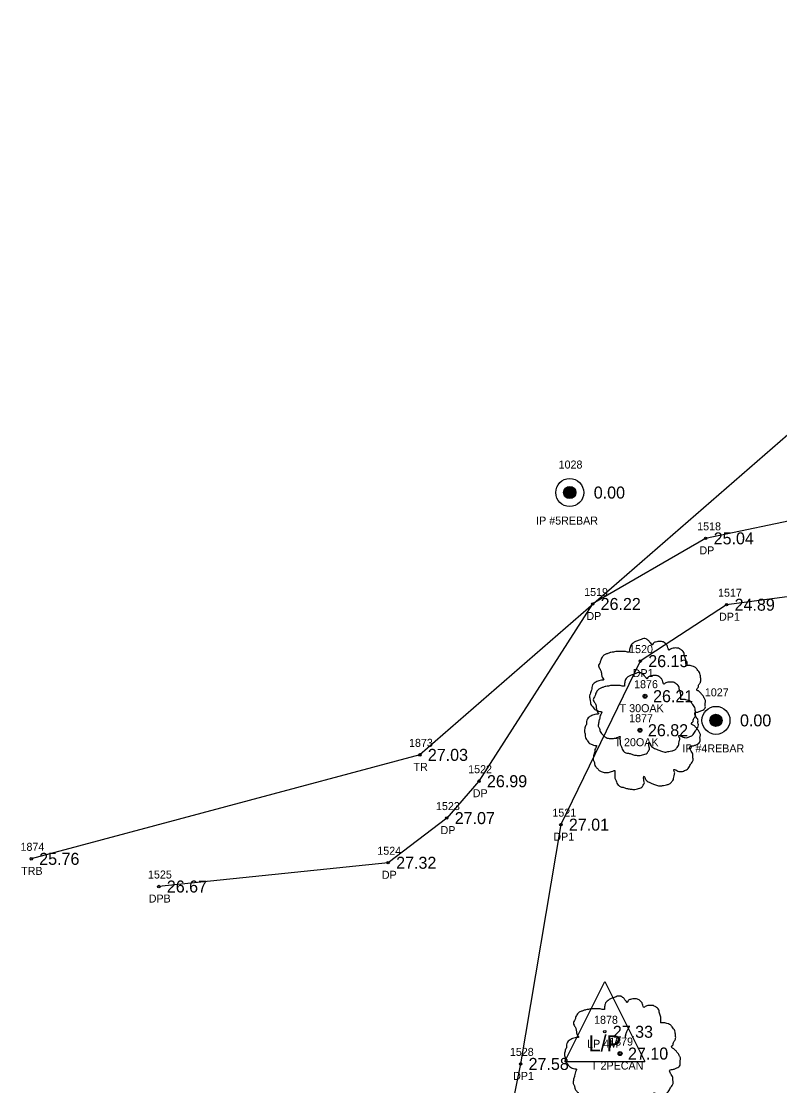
# Model space of a CAD drawing. Extents: x 2654414 to 2656963, y 761776 to 764965.
# Drawn here: x 2655487.9 to 2655582.6, y 762727.3 to 762860.3 of the extents above; entities that cross this region are included whole.
import ezdxf

# ---------------------------------------------------------------- set-up
doc = ezdxf.new("R2010")
doc.units = 0
for name, color, linetype in [('RD_EX_Driveway', 7, 'Continuous'), ('RD_EX_Driveway_txCode', 7, 'Continuous'), ('RD_EX_DV_Prop_txCode', 7, 'Continuous'), ('RD_EX_DV_PropPin', 7, 'Continuous'), ('RD_EX_TX_Driveway_ELEV', 7, 'Continuous'), ('RD_EX_TX_DV_Prop_ELEV', 7, 'Continuous'), ('RD_EX_TX_UT_ELEV', 7, 'Continuous'), ('RD_EX_TX_VEG_ELEV', 7, 'Continuous'), ('RD_EX_UT', 7, 'Continuous'), ('RD_EX_UT_txCode', 7, 'Continuous'), ('RD_EX_VEG', 7, 'Continuous'), ('RD_EX_VEG_txCode', 7, 'Continuous'), ('RD_SMD_Locator', 7, 'Continuous')]:
    doc.layers.add(name, color=color, linetype=linetype)

msp = doc.modelspace()

# ---------------------------------------------------------------- linework, layer by layer
at = {"layer": 'RD_EX_Driveway'}
for points in [[(2655605, 762809.37), (2655586.47, 762798.41), (2655573.36, 762795.67), (2655559.24, 762787.47), (2655545.04, 762765.33), (2655541.01, 762760.72), (2655533.69, 762755.14), (2655505.04, 762752.17)], [(2655598.99, 762783.09), (2655591.74, 762789.45), (2655575.98, 762787.38), (2655565.19, 762780.33), (2655555.27, 762759.9), (2655550.24, 762730.01), (2655544.34, 762701.07), (2655531.32, 762637.94), (2655527.7, 762630.48), (2655527.21, 762614.18), (2655533.68, 762601.37), (2655541.26, 762592.29), (2655549.19, 762591.56), (2655556.36, 762593.84)]]:
    msp.add_lwpolyline(points, dxfattribs=at)
at = {"layer": 'RD_EX_DV_PropPin'}
for p, q in [((2655555.64, 762801.19), (2655555.64, 762801.59)), ((2655555.67, 762801.09), (2655555.67, 762801.69)), ((2655555.71, 762801.02), (2655555.71, 762801.76)), ((2655555.74, 762800.96), (2655555.74, 762801.82)), ((2655555.78, 762800.92), (2655555.78, 762801.86)), ((2655555.81, 762800.87), (2655555.81, 762801.9)), ((2655555.85, 762800.84), (2655555.85, 762801.94)), ((2655555.88, 762800.81), (2655555.88, 762801.97)), ((2655555.92, 762800.78), (2655555.92, 762802)), ((2655555.96, 762800.75), (2655555.96, 762802.02)), ((2655555.99, 762800.73), (2655555.99, 762802.05)), ((2655556.03, 762800.71), (2655556.03, 762802.07)), ((2655556.06, 762800.7), (2655556.06, 762802.08)), ((2655556.1, 762800.68), (2655556.1, 762802.1)), ((2655556.13, 762800.67), (2655556.13, 762802.11)), ((2655556.17, 762800.66), (2655556.17, 762802.12)), ((2655556.2, 762800.65), (2655556.2, 762802.13)), ((2655556.24, 762800.64), (2655556.24, 762802.14)), ((2655556.27, 762800.64), (2655556.27, 762802.14)), ((2655556.31, 762800.63), (2655556.31, 762802.15)), ((2655556.34, 762800.63), (2655556.34, 762802.15)), ((2655556.38, 762800.63), (2655556.38, 762802.15)), ((2655556.41, 762800.63), (2655556.41, 762802.15)), ((2655556.45, 762800.63), (2655556.45, 762802.15)), ((2655556.48, 762800.64), (2655556.48, 762802.14)), ((2655556.52, 762800.64), (2655556.52, 762802.14)), ((2655556.55, 762800.65), (2655556.55, 762802.13)), ((2655556.59, 762800.66), (2655556.59, 762802.12)), ((2655556.62, 762800.67), (2655556.62, 762802.11)), ((2655556.66, 762800.68), (2655556.66, 762802.1)), ((2655556.69, 762800.7), (2655556.69, 762802.08)), ((2655556.73, 762800.71), (2655556.73, 762802.07)), ((2655556.76, 762800.73), (2655556.76, 762802.05)), ((2655556.8, 762800.75), (2655556.8, 762802.02)), ((2655556.83, 762800.78), (2655556.83, 762802)), ((2655556.87, 762800.81), (2655556.87, 762801.97)), ((2655556.9, 762800.84), (2655556.9, 762801.94)), ((2655556.94, 762800.87), (2655556.94, 762801.9)), ((2655556.97, 762800.92), (2655556.97, 762801.86)), ((2655557.01, 762800.96), (2655557.01, 762801.82)), ((2655557.04, 762801.02), (2655557.04, 762801.76)), ((2655557.08, 762801.09), (2655557.08, 762801.69)), ((2655557.11, 762801.19), (2655557.11, 762801.59)), ((2655574.02, 762772.51), (2655574.02, 762773.36)), ((2655574.05, 762772.46), (2655574.05, 762773.41)), ((2655574.09, 762772.42), (2655574.09, 762773.45)), ((2655574.12, 762772.38), (2655574.12, 762773.48)), ((2655574.16, 762772.35), (2655574.16, 762773.52)), ((2655574.19, 762772.32), (2655574.19, 762773.54)), ((2655574.23, 762772.3), (2655574.23, 762773.57)), ((2655574.26, 762772.28), (2655574.26, 762773.59)), ((2655574.3, 762772.26), (2655574.3, 762773.61)), ((2655574.33, 762772.24), (2655574.33, 762773.63)), ((2655574.37, 762772.23), (2655574.37, 762773.64)), ((2655574.4, 762772.21), (2655574.4, 762773.65)), ((2655574.44, 762772.2), (2655574.44, 762773.66)), ((2655574.47, 762772.19), (2655574.47, 762773.67)), ((2655574.51, 762772.19), (2655574.51, 762773.68)), ((2655574.54, 762772.18), (2655574.54, 762773.69)), ((2655574.58, 762772.18), (2655574.58, 762773.69)), ((2655574.61, 762772.17), (2655574.61, 762773.69)), ((2655574.65, 762772.17), (2655574.65, 762773.69)), ((2655574.68, 762772.17), (2655574.68, 762773.69)), ((2655574.72, 762772.18), (2655574.72, 762773.69)), ((2655574.75, 762772.18), (2655574.75, 762773.69)), ((2655574.79, 762772.19), (2655574.79, 762773.68)), ((2655574.82, 762772.19), (2655574.82, 762773.67)), ((2655574.86, 762772.2), (2655574.86, 762773.66)), ((2655574.89, 762772.21), (2655574.89, 762773.65)), ((2655574.93, 762772.23), (2655574.93, 762773.64)), ((2655574.96, 762772.24), (2655574.96, 762773.63)), ((2655575, 762772.26), (2655575, 762773.61)), ((2655575.03, 762772.28), (2655575.03, 762773.59)), ((2655575.07, 762772.3), (2655575.07, 762773.57)), ((2655575.1, 762772.32), (2655575.1, 762773.54)), ((2655575.14, 762772.35), (2655575.14, 762773.52)), ((2655575.17, 762772.38), (2655575.17, 762773.48)), ((2655575.21, 762772.42), (2655575.21, 762773.45)), ((2655575.24, 762772.46), (2655575.24, 762773.41)), ((2655575.28, 762772.51), (2655575.28, 762773.36)), ((2655573.91, 762772.74), (2655573.91, 762773.13)), ((2655573.95, 762772.64), (2655573.95, 762773.23)), ((2655573.98, 762772.56), (2655573.98, 762773.3)), ((2655575.31, 762772.56), (2655575.31, 762773.3)), ((2655575.35, 762772.64), (2655575.35, 762773.23)), ((2655575.38, 762772.74), (2655575.38, 762773.13))]:
    msp.add_line(p, q, dxfattribs=at)
for centre, radius in [((2655556.38, 762801.39), 1.75), ((2655556.38, 762801.39), 0.761), ((2655574.65, 762772.93), 1.75), ((2655574.65, 762772.93), 0.761)]:
    msp.add_circle(centre, radius, dxfattribs=at)
at = {"layer": 'RD_EX_UT'}
for p, q in [((2655555.76, 762730.29), (2655560.76, 762740.29)), ((2655560.76, 762740.29), (2655565.76, 762730.29)), ((2655555.76, 762730.29), (2655565.76, 762730.29))]:
    msp.add_line(p, q, dxfattribs=at)
at = {"layer": 'RD_EX_VEG'}
msp.add_lwpolyline([(2655677.34, 763211.22), (2655657.55, 763106.21), (2655584.57, 762809.42), (2655537.65, 762768.62), (2655489.1, 762755.63)], dxfattribs=at)
for centre, radius in [((2655565.79, 762775.95), 0.25), ((2655565.78, 762775.93), 0.0001), ((2655565.15, 762771.7), 0.25), ((2655565.13, 762771.69), 0.0001), ((2655562.66, 762731.3), 0.25), ((2655562.64, 762731.28), 0.0001)]:
    msp.add_circle(centre, radius, dxfattribs=at)
for points in [[(2655565.93, 762783.12), (2655565.63, 762783.14), (2655565.3, 762783.04), (2655565.05, 762782.94), (2655564.83, 762782.87), (2655564.6, 762782.77), (2655564.3, 762782.59), (2655564.08, 762782.39), (2655563.95, 762782.14), (2655563.9, 762781.92), (2655563.85, 762781.64), (2655563.85, 762781.47), (2655563.73, 762781.44), (2655563.58, 762781.47), (2655563.33, 762781.54), (2655563.08, 762781.54), (2655562.83, 762781.54), (2655562.48, 762781.52), (2655562.13, 762781.52), (2655561.85, 762781.47), (2655561.53, 762781.42), (2655561.15, 762781.29), (2655560.8, 762781.17), (2655560.5, 762780.92), (2655560.25, 762780.44), (2655560.13, 762780.09), (2655559.98, 762779.84), (2655560.13, 762779.39), (2655560.3, 762779.04), (2655560.33, 762778.84), (2655560.4, 762778.42), (2655560.5, 762778.19), (2655560.63, 762777.99), (2655560.55, 762777.97), (2655560.18, 762777.92), (2655559.88, 762777.82), (2655559.45, 762777.59), (2655559.23, 762777.37), (2655559.13, 762777.05), (2655559.1, 762776.7), (2655559, 762776.5), (2655558.93, 762776.22), (2655558.9, 762776.15), (2655558.85, 762775.82), (2655558.95, 762775.37), (2655558.98, 762775.02), (2655559.1, 762774.8), (2655559.25, 762774.62), (2655559.43, 762774.37), (2655559.83, 762774.15), (2655560.15, 762774.05), (2655560.35, 762774.02), (2655560.18, 762773.52), (2655560.13, 762773.17), (2655560, 762772.77), (2655560, 762772.7), (2655559.95, 762772.22), (2655560.1, 762771.9), (2655560.18, 762771.52), (2655560.35, 762771.3), (2655560.63, 762771), (2655560.95, 762770.77), (2655561.45, 762770.65), (2655561.85, 762770.67), (2655562.43, 762770.85), (2655562.68, 762770.92), (2655562.65, 762770.75), (2655562.68, 762770.37), (2655562.68, 762769.95), (2655562.83, 762769.62), (2655562.93, 762769.35), (2655563.08, 762769.1), (2655563.4, 762768.87), (2655563.8, 762768.8), (2655564.23, 762768.65), (2655564.68, 762768.57), (2655565.18, 762768.55), (2655565.78, 762768.7), (2655566.05, 762768.82), (2655566.15, 762769), (2655566.35, 762769.37), (2655566.3, 762769.6), (2655566.32, 762770.2), (2655566.42, 762770.02), (2655566.6, 762769.67), (2655567.1, 762769.37), (2655567.5, 762769.2), (2655567.97, 762769.05), (2655568.27, 762768.97), (2655568.75, 762769.05), (2655569.12, 762769.12), (2655569.5, 762769.25), (2655569.8, 762769.52), (2655569.97, 762769.8), (2655570.02, 762770.07), (2655570.1, 762770.45), (2655570.15, 762770.62)], [(2655570.15, 762770.62), (2655570.07, 762770.8), (2655570.02, 762771.05), (2655570.1, 762771.02), (2655570.27, 762770.97), (2655570.55, 762770.85), (2655570.77, 762770.77), (2655571.1, 762770.8), (2655571.37, 762770.9), (2655571.82, 762771.17), (2655572.1, 762771.65), (2655572.37, 762772.05), (2655572.45, 762772.37), (2655572.4, 762772.6), (2655572.37, 762773.1), (2655572.17, 762773.35), (2655572.12, 762773.47), (2655572.02, 762773.87), (2655572.1, 762773.92), (2655572.37, 762773.97), (2655572.75, 762774.1), (2655573.02, 762774.22), (2655573.25, 762774.4), (2655573.32, 762774.62), (2655573.3, 762775.02), (2655573.35, 762775.42), (2655573.27, 762775.57), (2655573.17, 762775.72), (2655573.1, 762775.92), (2655572.95, 762776.07), (2655572.85, 762776.22), (2655572.75, 762776.32), (2655572.62, 762776.47), (2655572.45, 762776.6), (2655572.3, 762776.65), (2655572.25, 762776.8), (2655572.4, 762777), (2655572.45, 762777.1), (2655572.47, 762777.32), (2655572.7, 762777.67), (2655572.75, 762778.07), (2655572.7, 762778.49), (2655572.65, 762778.77), (2655572.5, 762779.04), (2655572.3, 762779.29), (2655572.17, 762779.47), (2655572, 762779.59), (2655571.67, 762779.72), (2655571.42, 762779.77), (2655571.07, 762779.77), (2655570.87, 762779.82), (2655570.9, 762779.87), (2655570.9, 762780.02), (2655570.9, 762780.29), (2655570.82, 762780.74), (2655570.67, 762781.24), (2655570.67, 762781.27), (2655570.57, 762781.52), (2655570.35, 762781.72), (2655570.17, 762781.82), (2655569.97, 762781.94), (2655569.72, 762781.97), (2655569.42, 762781.97), (2655569.15, 762781.92), (2655568.95, 762781.82), (2655568.77, 762781.69), (2655568.7, 762781.84), (2655568.6, 762782.14), (2655568.55, 762782.29), (2655568.4, 762782.47), (2655568.17, 762782.67), (2655567.72, 762782.79), (2655567.1, 762782.72), (2655566.8, 762782.52), (2655566.65, 762782.34), (2655566.6, 762782.47), (2655566.4, 762782.67), (2655566.3, 762782.84), (2655566.12, 762782.97), (2655565.98, 762783.07), (2655565.88, 762783.12)], [(2655565.28, 762778.87), (2655564.98, 762778.9), (2655564.65, 762778.8), (2655564.4, 762778.7), (2655564.18, 762778.62), (2655563.95, 762778.52), (2655563.65, 762778.35), (2655563.43, 762778.15), (2655563.3, 762777.9), (2655563.25, 762777.67), (2655563.2, 762777.4), (2655563.2, 762777.22), (2655563.08, 762777.2), (2655562.93, 762777.22), (2655562.68, 762777.3), (2655562.43, 762777.3), (2655562.18, 762777.3), (2655561.83, 762777.27), (2655561.48, 762777.27), (2655561.21, 762777.22), (2655560.88, 762777.17), (2655560.51, 762777.05), (2655560.16, 762776.92), (2655559.86, 762776.67), (2655559.61, 762776.2), (2655559.48, 762775.85), (2655559.33, 762775.6), (2655559.48, 762775.15), (2655559.66, 762774.8), (2655559.68, 762774.6), (2655559.76, 762774.17), (2655559.86, 762773.95), (2655559.98, 762773.75), (2655559.91, 762773.72), (2655559.53, 762773.67), (2655559.23, 762773.57), (2655558.81, 762773.35), (2655558.58, 762773.12), (2655558.48, 762772.8), (2655558.46, 762772.45), (2655558.36, 762772.25), (2655558.28, 762771.98), (2655558.26, 762771.9), (2655558.21, 762771.58), (2655558.31, 762771.13), (2655558.33, 762770.78), (2655558.46, 762770.55), (2655558.61, 762770.38), (2655558.78, 762770.13), (2655559.18, 762769.9), (2655559.51, 762769.8), (2655559.71, 762769.78), (2655559.53, 762769.28), (2655559.48, 762768.93), (2655559.36, 762768.53), (2655559.36, 762768.45), (2655559.31, 762767.98), (2655559.46, 762767.65), (2655559.53, 762767.28), (2655559.71, 762767.05), (2655559.98, 762766.75), (2655560.31, 762766.53), (2655560.81, 762766.4), (2655561.21, 762766.43), (2655561.78, 762766.6), (2655562.03, 762766.68), (2655562, 762766.5), (2655562.03, 762766.13), (2655562.03, 762765.7), (2655562.18, 762765.38), (2655562.28, 762765.1), (2655562.43, 762764.85), (2655562.75, 762764.63), (2655563.15, 762764.55), (2655563.58, 762764.4), (2655564.03, 762764.33), (2655564.53, 762764.3), (2655565.13, 762764.45), (2655565.4, 762764.58), (2655565.5, 762764.75), (2655565.7, 762765.13), (2655565.65, 762765.35), (2655565.68, 762765.95), (2655565.78, 762765.78), (2655565.95, 762765.43), (2655566.45, 762765.13), (2655566.85, 762764.95), (2655567.33, 762764.8), (2655567.63, 762764.73), (2655568.1, 762764.8), (2655568.48, 762764.88), (2655568.85, 762765), (2655569.15, 762765.28), (2655569.33, 762765.55), (2655569.38, 762765.83), (2655569.45, 762766.2), (2655569.5, 762766.38)], [(2655569.5, 762766.38), (2655569.43, 762766.55), (2655569.38, 762766.8), (2655569.45, 762766.78), (2655569.63, 762766.73), (2655569.9, 762766.6), (2655570.13, 762766.53), (2655570.45, 762766.55), (2655570.73, 762766.65), (2655571.18, 762766.93), (2655571.45, 762767.4), (2655571.73, 762767.8), (2655571.8, 762768.13), (2655571.75, 762768.35), (2655571.73, 762768.85), (2655571.53, 762769.1), (2655571.48, 762769.23), (2655571.38, 762769.63), (2655571.45, 762769.68), (2655571.73, 762769.73), (2655572.1, 762769.85), (2655572.38, 762769.98), (2655572.6, 762770.15), (2655572.67, 762770.38), (2655572.65, 762770.78), (2655572.7, 762771.18), (2655572.63, 762771.33), (2655572.53, 762771.48), (2655572.45, 762771.68), (2655572.3, 762771.83), (2655572.2, 762771.98), (2655572.1, 762772.08), (2655571.98, 762772.23), (2655571.8, 762772.35), (2655571.65, 762772.4), (2655571.6, 762772.55), (2655571.75, 762772.75), (2655571.8, 762772.85), (2655571.83, 762773.07), (2655572.05, 762773.42), (2655572.1, 762773.82), (2655572.05, 762774.25), (2655572, 762774.52), (2655571.85, 762774.8), (2655571.65, 762775.05), (2655571.53, 762775.22), (2655571.35, 762775.35), (2655571.03, 762775.47), (2655570.78, 762775.52), (2655570.43, 762775.52), (2655570.23, 762775.57), (2655570.25, 762775.62), (2655570.25, 762775.77), (2655570.25, 762776.05), (2655570.18, 762776.5), (2655570.03, 762777), (2655570.03, 762777.02), (2655569.93, 762777.27), (2655569.7, 762777.47), (2655569.53, 762777.57), (2655569.33, 762777.7), (2655569.08, 762777.72), (2655568.78, 762777.72), (2655568.5, 762777.67), (2655568.3, 762777.57), (2655568.13, 762777.45), (2655568.05, 762777.6), (2655567.95, 762777.9), (2655567.9, 762778.05), (2655567.75, 762778.22), (2655567.53, 762778.42), (2655567.08, 762778.55), (2655566.45, 762778.47), (2655566.15, 762778.27), (2655566, 762778.1), (2655565.95, 762778.22), (2655565.75, 762778.42), (2655565.65, 762778.6), (2655565.48, 762778.72), (2655565.33, 762778.82), (2655565.23, 762778.87)], [(2655562.79, 762738.47), (2655562.49, 762738.49), (2655562.16, 762738.39), (2655561.91, 762738.29), (2655561.69, 762738.22), (2655561.46, 762738.12), (2655561.16, 762737.94), (2655560.94, 762737.74), (2655560.81, 762737.49), (2655560.76, 762737.27), (2655560.71, 762736.99), (2655560.71, 762736.82), (2655560.59, 762736.79), (2655560.44, 762736.82), (2655560.19, 762736.89), (2655559.94, 762736.89), (2655559.69, 762736.89), (2655559.34, 762736.87), (2655558.99, 762736.87), (2655558.71, 762736.82), (2655558.39, 762736.77), (2655558.01, 762736.64), (2655557.66, 762736.52), (2655557.36, 762736.27), (2655557.11, 762735.79), (2655556.99, 762735.44), (2655556.84, 762735.19), (2655556.99, 762734.74), (2655557.16, 762734.39), (2655557.19, 762734.19), (2655557.26, 762733.77), (2655557.36, 762733.54), (2655557.49, 762733.34), (2655557.41, 762733.32), (2655557.04, 762733.27), (2655556.74, 762733.17), (2655556.31, 762732.94), (2655556.09, 762732.72), (2655555.99, 762732.39), (2655555.97, 762732.04), (2655555.87, 762731.84), (2655555.79, 762731.57), (2655555.77, 762731.49), (2655555.72, 762731.17), (2655555.82, 762730.72), (2655555.84, 762730.37), (2655555.97, 762730.14), (2655556.12, 762729.97), (2655556.29, 762729.72), (2655556.69, 762729.49), (2655557.01, 762729.39), (2655557.21, 762729.37), (2655557.04, 762728.87), (2655556.99, 762728.52), (2655556.86, 762728.12), (2655556.86, 762728.05), (2655556.81, 762727.57), (2655556.96, 762727.25), (2655557.04, 762726.87), (2655557.21, 762726.65), (2655557.49, 762726.35), (2655557.81, 762726.12), (2655558.31, 762726), (2655558.71, 762726.02), (2655559.29, 762726.2), (2655559.54, 762726.27), (2655559.51, 762726.1), (2655559.54, 762725.72), (2655559.54, 762725.3), (2655559.69, 762724.97), (2655559.79, 762724.7), (2655559.94, 762724.45), (2655560.26, 762724.22), (2655560.66, 762724.15), (2655561.09, 762724), (2655561.54, 762723.92), (2655562.04, 762723.9), (2655562.64, 762724.05), (2655562.91, 762724.17), (2655563.01, 762724.35), (2655563.21, 762724.72), (2655563.16, 762724.95), (2655563.19, 762725.55), (2655563.29, 762725.37), (2655563.46, 762725.02), (2655563.96, 762724.72), (2655564.36, 762724.55), (2655564.84, 762724.4), (2655565.14, 762724.32), (2655565.61, 762724.4), (2655565.99, 762724.47), (2655566.36, 762724.6), (2655566.66, 762724.87), (2655566.84, 762725.15), (2655566.89, 762725.42), (2655566.96, 762725.8), (2655567.01, 762725.97)], [(2655567.01, 762725.97), (2655566.94, 762726.15), (2655566.89, 762726.4), (2655566.96, 762726.37), (2655567.14, 762726.32), (2655567.41, 762726.2), (2655567.64, 762726.12), (2655567.96, 762726.15), (2655568.23, 762726.25), (2655568.68, 762726.52), (2655568.96, 762727), (2655569.23, 762727.4), (2655569.31, 762727.72), (2655569.26, 762727.95), (2655569.23, 762728.45), (2655569.03, 762728.7), (2655568.98, 762728.82), (2655568.88, 762729.22), (2655568.96, 762729.27), (2655569.23, 762729.32), (2655569.61, 762729.44), (2655569.88, 762729.57), (2655570.11, 762729.74), (2655570.18, 762729.97), (2655570.16, 762730.37), (2655570.21, 762730.77), (2655570.13, 762730.92), (2655570.03, 762731.07), (2655569.96, 762731.27), (2655569.81, 762731.42), (2655569.71, 762731.57), (2655569.61, 762731.67), (2655569.48, 762731.82), (2655569.31, 762731.94), (2655569.16, 762731.99), (2655569.11, 762732.14), (2655569.26, 762732.34), (2655569.31, 762732.44), (2655569.33, 762732.67), (2655569.56, 762733.02), (2655569.61, 762733.42), (2655569.56, 762733.84), (2655569.51, 762734.12), (2655569.36, 762734.39), (2655569.16, 762734.64), (2655569.03, 762734.82), (2655568.86, 762734.94), (2655568.53, 762735.07), (2655568.28, 762735.12), (2655567.93, 762735.12), (2655567.73, 762735.17), (2655567.76, 762735.22), (2655567.76, 762735.37), (2655567.76, 762735.64), (2655567.68, 762736.09), (2655567.54, 762736.59), (2655567.54, 762736.62), (2655567.44, 762736.87), (2655567.21, 762737.07), (2655567.04, 762737.17), (2655566.84, 762737.29), (2655566.59, 762737.32), (2655566.29, 762737.32), (2655566.01, 762737.27), (2655565.81, 762737.17), (2655565.64, 762737.04), (2655565.56, 762737.19), (2655565.46, 762737.49), (2655565.41, 762737.64), (2655565.26, 762737.82), (2655565.04, 762738.02), (2655564.59, 762738.14), (2655563.96, 762738.07), (2655563.66, 762737.87), (2655563.51, 762737.69), (2655563.46, 762737.82), (2655563.26, 762738.02), (2655563.16, 762738.19), (2655562.99, 762738.32), (2655562.84, 762738.42), (2655562.74, 762738.47)]]:
    msp.add_spline(points, degree=3, dxfattribs=at)
at = {"layer": 'RD_SMD_Locator'}
for centre in [(2655556.38, 762801.39), (2655573.36, 762795.67), (2655559.24, 762787.47), (2655575.98, 762787.38), (2655565.19, 762780.33), (2655565.79, 762775.95), (2655574.65, 762772.93), (2655565.15, 762771.7), (2655537.65, 762768.62), (2655545.04, 762765.33), (2655541.01, 762760.72), (2655555.27, 762759.9), (2655489.1, 762755.63), (2655533.69, 762755.14), (2655505.04, 762752.17), (2655560.76, 762734.02), (2655562.66, 762731.3), (2655550.24, 762730.01)]:
    msp.add_circle(centre, 0.15, dxfattribs=at)

# ---------------------------------------------------------------- texts
at = {"layer": 'RD_EX_Driveway_txCode'}
for s, p in [('1518', (2655572.3, 762796.67)), ('DP', (2655572.58, 762793.67)), ('1519', (2655558.18, 762788.47)), ('1517', (2655574.91, 762788.38)), ('DP', (2655558.46, 762785.47)), ('DP1', (2655575.03, 762785.38)), ('1520', (2655563.8, 762781.33)), ('DP1', (2655564.24, 762778.33)), ('1522', (2655543.69, 762766.33)), ('DP', (2655544.26, 762763.33)), ('1523', (2655539.67, 762761.72)), ('1521', (2655554.21, 762760.9)), ('DP', (2655540.24, 762758.72)), ('DP1', (2655554.33, 762757.9)), ('1524', (2655532.34, 762756.14)), ('1525', (2655503.69, 762753.17)), ('DP', (2655532.91, 762753.14)), ('DPB', (2655503.78, 762750.17)), ('1528', (2655548.9, 762731.01)), ('DP1', (2655549.3, 762728.01))]:
    msp.add_text(s, height=1, dxfattribs=at).set_placement(p)
at = {"layer": 'RD_EX_DV_Prop_txCode'}
for s, p in [('1028', (2655554.99, 762804.39)), ('IP #5REBAR', (2655552.18, 762797.39)), ('1027', (2655573.26, 762775.93)), ('IP #4REBAR', (2655570.45, 762768.93))]:
    msp.add_text(s, height=1, dxfattribs=at).set_placement(p)
at = {"layer": 'RD_EX_TX_Driveway_ELEV'}
for s, p in [('25.04', (2655574.36, 762794.92)), ('26.22', (2655560.24, 762786.72)), ('24.89', (2655576.98, 762786.63)), ('26.15', (2655566.19, 762779.58)), ('26.99', (2655546.04, 762764.58)), ('27.07', (2655542.01, 762759.97)), ('27.01', (2655556.27, 762759.15)), ('27.32', (2655534.69, 762754.39)), ('26.67', (2655506.04, 762751.42)), ('27.58', (2655551.24, 762729.26))]:
    msp.add_text(s, height=1.5, dxfattribs=at).set_placement(p)
at = {"layer": 'RD_EX_TX_DV_Prop_ELEV'}
for p in [(2655559.38, 762800.64), (2655577.65, 762772.18)]:
    msp.add_text('0.00', height=1.5, dxfattribs=at).set_placement(p)
at = {"layer": 'RD_EX_TX_UT_ELEV'}
msp.add_text('27.33', height=1.5, dxfattribs=at).set_placement((2655561.76, 762733.27))
at = {"layer": 'RD_EX_TX_VEG_ELEV'}
for s, p in [('26.21', (2655566.79, 762775.2)), ('26.82', (2655566.15, 762770.95)), ('27.03', (2655538.65, 762767.87)), ('25.76', (2655490.1, 762754.88)), ('27.10', (2655563.66, 762730.55))]:
    msp.add_text(s, height=1.5, dxfattribs=at).set_placement(p)
at = {"layer": 'RD_EX_UT'}
msp.add_text('L/P', height=2, dxfattribs=at).set_placement((2655558.75, 762731.58))
at = {"layer": 'RD_EX_UT_txCode'}
for s, p in [('1878', (2655559.42, 762735.02)), ('LP 4M', (2655558.55, 762732.02))]:
    msp.add_text(s, height=1, dxfattribs=at).set_placement(p)
at = {"layer": 'RD_EX_VEG_txCode'}
for s, p in [('1876', (2655564.42, 762776.95)), ('T 30OAK', (2655562.62, 762773.95)), ('1877', (2655563.8, 762772.7)), ('T 20OAK', (2655561.97, 762769.7)), ('1873', (2655536.3, 762769.62)), ('TR', (2655536.85, 762766.62)), ('1874', (2655487.76, 762756.63)), ('TRB', (2655487.84, 762753.63)), ('1879', (2655561.31, 762732.3)), ('T 2PECAN', (2655559.04, 762729.3))]:
    msp.add_text(s, height=1, dxfattribs=at).set_placement(p)

doc.saveas('drawing.dxf')
